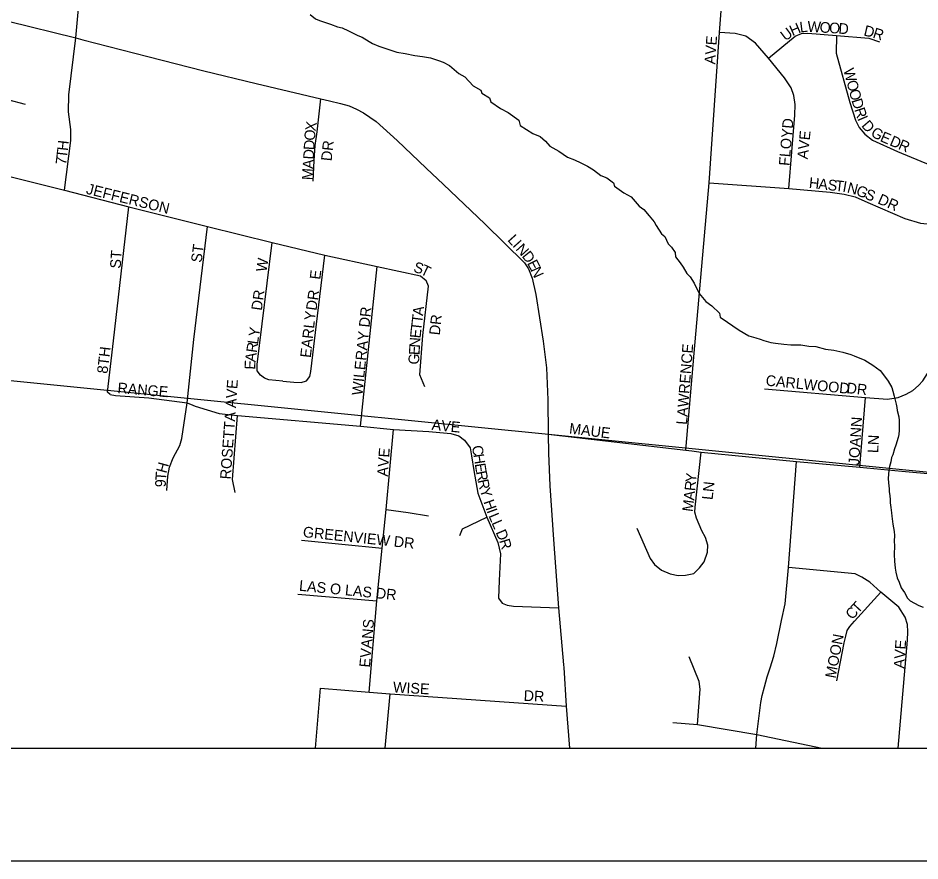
# Model space of a CAD drawing. Extents: x -209 to 4852, y 0 to 905.
# Drawn here: x 449.89 to 465.87, y 200.56 to 215.49 of the extents above; entities that cross this region are included whole.
import ezdxf

# ---------------------------------------------------------------- set-up
doc = ezdxf.new("R2010")
doc.units = 0
for name, color, linetype in [('Default', 7, 'Continuous'), ('GM_X_Airport_Location_Class_2', 7, 'Continuous'), ('GM_X_Airport_Location_Class_3', 7, 'Continuous'), ('GM_X_County_Road', 7, 'Continuous'), ('GM_X_Minor_Lake_Text', 7, 'Continuous'), ('GM_X_Minor_River', 7, 'Continuous'), ('GM_X_US_Location', 7, 'Continuous'), ('SH_Data', 7, 'Continuous')]:
    doc.layers.add(name, color=color, linetype=linetype)

msp = doc.modelspace()

# ---------------------------------------------------------------- linework, layer by layer
at = {"layer": 'Default'}
msp.add_lwpolyline([(571.768, 202.559), (571.768, 338.559), (435.768, 338.559), (435.768, 202.559)], close=True, dxfattribs=at)
at = {"layer": 'GM_X_Airport_Location_Class_2'}
for p, q in [((455.161, 202.559), (455.253, 203.621)), ((456.397, 202.559), (456.484, 203.518))]:
    msp.add_line(p, q, dxfattribs=at)
for points in [[(450.716, 212.44), (450.825, 213.318), (450.826, 213.516), (450.784, 213.824), (450.792, 214.125), (450.913, 215.136), (451.124, 217.412), (451.271, 219.075)], [(461.726, 207.837), (461.872, 209.555), (462.136, 212.571), (462.318, 215.232), (462.538, 218.066)], [(445.022, 216.658), (446.304, 216.313), (448.006, 215.878), (449.716, 215.434), (450.913, 215.136), (451.041, 215.103)], [(451.041, 215.103), (452.191, 214.806), (453.183, 214.553), (454.111, 214.331), (455.256, 214.055), (455.411, 214.02)], [(463.551, 212.467), (463.655, 213.765), (463.662, 213.958), (463.64, 214.117), (463.587, 214.254), (463.472, 214.429), (463.191, 214.778), (462.96, 215.043), (462.785, 215.168), (462.598, 215.215), (462.318, 215.232)], [(463.191, 214.778), (463.658, 215.166), (463.774, 215.215), (463.885, 215.219), (464.392, 215.177), (464.968, 215.132), (465.155, 215.066)], [(464.392, 215.177), (464.385, 214.866), (464.627, 213.994), (464.731, 213.676), (464.794, 213.548), (464.895, 213.433), (465.032, 213.325), (465.474, 213.124), (466.058, 212.882), (466.369, 212.837)], [(445.951, 214.999), (447.653, 214.563), (449.385, 214.13), (450.018, 213.961)], [(463.116, 208.923), (464.906, 208.767), (465.299, 208.735), (465.486, 208.767), (465.63, 208.826), (465.748, 208.892), (465.848, 208.982), (465.92, 209.063), (466.007, 209.194), (466.085, 209.416), (466.213, 210.776), (466.287, 211.816), (466.369, 212.837), (466.5, 214.253), (466.534, 214.755)], [(455.121, 212.6), (455.139, 212.967), (455.156, 213.229), (455.191, 213.473), (455.256, 214.055)], [(455.411, 214.02), (455.607, 213.977), (455.756, 213.93), (455.887, 213.873), (456.014, 213.81), (456.234, 213.655), (456.607, 213.316), (457.122, 212.829), (457.428, 212.539)], [(447.346, 213.304), (449.053, 212.852), (450.716, 212.44), (451.856, 212.146), (453.251, 211.798), (454.396, 211.513), (455.327, 211.287), (456.256, 211.089), (457.02, 210.92), (457.124, 210.839)], [(462.136, 212.571), (463.551, 212.467), (464.282, 212.402), (464.529, 212.371), (464.723, 212.321), (464.947, 212.221), (465.601, 211.937), (465.879, 211.856), (466.287, 211.816)], [(457.428, 212.539), (458.163, 211.84), (458.863, 211.155), (458.934, 211.047), (459, 210.882), (459.064, 210.591), (459.197, 209.767), (459.252, 209.294), (459.281, 208.725), (459.285, 208.115)], [(451.523, 208.823), (451.476, 208.859), (451.583, 209.77), (451.856, 212.146)], [(452.525, 207.12), (452.545, 207.376), (452.575, 207.532), (452.641, 207.7), (452.756, 207.916), (452.796, 208.039), (452.887, 208.675), (453.005, 209.793), (453.251, 211.798)], [(454.585, 209.059), (454.336, 209.082), (454.258, 209.107), (454.185, 209.16), (454.13, 209.237), (454.127, 209.353), (454.396, 211.513)], [(454.585, 209.059), (454.778, 209.036), (454.909, 209.031), (455.002, 209.064), (455.062, 209.137), (455.077, 209.227), (455.197, 210.212), (455.327, 211.287)], [(455.961, 208.258), (456.256, 211.089)], [(457.098, 208.956), (457.01, 209.168), (457.062, 209.867), (457.166, 210.741), (457.124, 210.839)], [(451.523, 208.823), (451.616, 208.805), (452.208, 208.76), (452.887, 208.675), (452.99, 208.631)], [(464.806, 207.533), (464.906, 208.767)], [(452.99, 208.631), (453.027, 208.615), (453.457, 208.486), (453.781, 208.449), (455.961, 208.258), (456.544, 208.2), (457.172, 208.163), (457.558, 208.132), (457.704, 208.09), (457.8, 208.014)], [(453.741, 207.087), (453.69, 207.313), (453.781, 208.449)], [(456.114, 203.548), (456.247, 205.168), (456.343, 206.1), (456.413, 206.781), (456.544, 208.2)], [(459.285, 208.115), (459.291, 207.78), (459.314, 207.2), (459.381, 206.25), (459.466, 205.041), (459.556, 204.035)], [(459.285, 208.115), (461.726, 207.837), (461.827, 207.823)], [(457.8, 208.014), (457.903, 207.876), (457.928, 207.733), (457.968, 207.472), (458.038, 207.075), (458.196, 206.65), (458.39, 206.201), (458.438, 205.997), (458.417, 205.525), (458.407, 205.214), (458.47, 205.123), (458.555, 205.087), (458.671, 205.073), (459.466, 205.041)], [(460.855, 206.455), (461.094, 205.913), (461.166, 205.812), (461.294, 205.709), (461.448, 205.646), (461.587, 205.616), (461.719, 205.619), (461.865, 205.649), (461.968, 205.752), (462.048, 205.857), (462.106, 206.026), (462.111, 206.154), (462.073, 206.289), (462.007, 206.405), (461.912, 206.631), (461.885, 206.734), (461.89, 206.824), (461.993, 207.801)], [(461.827, 207.823), (461.993, 207.801), (463.687, 207.635), (464.806, 207.533), (465.549, 207.464)], [(462.965, 202.559), (462.981, 202.8), (463.055, 203.364), (463.077, 203.489), (463.117, 203.645), (463.165, 203.82), (463.215, 203.982), (463.281, 204.184), (463.334, 204.41), (463.417, 204.817), (463.483, 205.111), (463.542, 205.756), (463.687, 207.635)], [(465.549, 207.464), (466.141, 207.41), (467.118, 207.328), (468.073, 207.18), (469.095, 206.993), (471.469, 206.578), (472.345, 206.437), (473.807, 206.167), (475.627, 205.861), (476.081, 205.777), (476.333, 205.716), (477.158, 205.475), (477.625, 205.362), (478.305, 205.279), (479.151, 205.229), (479.732, 205.149), (481.19, 204.907), (482.124, 204.753), (482.646, 204.664)], [(456.413, 206.781), (456.805, 206.733), (457.162, 206.673)], [(457.717, 206.326), (457.767, 206.444), (458.196, 206.65)], [(454.911, 206.238), (456.343, 206.1)], [(465.488, 202.559), (465.653, 204.469), (465.66, 204.614), (465.649, 204.745), (465.609, 204.877), (465.495, 205.054), (465.177, 205.317), (464.985, 205.495), (464.844, 205.585), (464.721, 205.644), (463.542, 205.756)], [(454.846, 205.286), (456.247, 205.168)], [(464.399, 203.752), (464.531, 204.425), (464.559, 204.543), (464.583, 204.64), (464.629, 204.714), (464.711, 204.807), (465.177, 205.317)], [(461.931, 202.974), (461.977, 203.6), (461.959, 203.736), (461.782, 204.174)], [(459.556, 204.035), (459.56, 203.985), (459.602, 203.303), (459.664, 202.559)], [(455.253, 203.621), (456.114, 203.548), (456.484, 203.518), (459.602, 203.303)], [(461.493, 203.012), (461.931, 202.974), (462.981, 202.8), (464.14, 202.559)]]:
    msp.add_lwpolyline(points, dxfattribs=at)
at = {"layer": 'GM_X_County_Road'}
for points in [[(455.067, 215.55), (455.164, 215.472), (455.232, 215.447), (455.338, 215.406), (455.428, 215.381), (455.549, 215.333), (455.633, 215.316), (455.746, 215.26), (455.911, 215.179), (455.987, 215.147), (456.114, 215.075), (456.174, 215.036), (456.287, 214.988), (456.355, 214.963), (456.408, 214.947), (456.605, 214.881), (456.749, 214.862), (456.924, 214.827), (457.06, 214.809), (457.197, 214.783), (457.341, 214.734), (457.424, 214.709), (457.536, 214.645), (457.701, 214.504), (457.806, 214.448), (457.954, 214.285), (458.09, 214.213), (458.111, 214.159), (458.246, 214.072), (458.267, 214.003), (458.439, 213.885), (458.575, 213.813), (458.762, 213.679), (458.79, 213.587), (459.015, 213.444), (459.143, 213.388), (459.24, 213.309), (459.314, 213.216), (459.472, 213.129), (459.629, 213.026), (459.75, 212.977), (459.863, 212.921), (459.984, 212.865), (460.089, 212.802), (460.216, 212.7), (460.321, 212.659), (460.441, 212.572), (460.462, 212.511), (460.627, 212.393), (460.755, 212.321), (460.895, 212.158), (460.978, 212.095), (461.074, 211.986), (461.163, 211.877), (461.199, 211.815), (461.294, 211.668), (461.354, 211.621), (461.412, 211.49), (461.471, 211.428), (461.537, 211.335), (461.543, 211.259), (461.624, 211.15), (461.676, 211.073), (461.741, 210.965), (461.801, 210.902), (461.874, 210.794), (461.961, 210.609), (462.079, 210.469), (462.184, 210.391), (462.318, 210.258), (462.331, 210.189), (462.459, 210.102), (462.556, 210.039), (462.668, 209.96)], [(462.668, 209.96), (462.841, 209.857), (462.962, 209.824), (463.038, 209.799), (463.106, 209.774), (463.227, 209.741), (463.31, 209.731), (463.462, 209.712), (463.584, 209.702), (463.759, 209.698), (463.904, 209.679), (464.026, 209.668), (464.2, 209.626), (464.344, 209.607), (464.503, 209.573), (464.647, 209.531), (464.707, 209.507), (464.896, 209.426), (465.039, 209.339), (465.166, 209.245), (465.225, 209.167), (465.306, 209.059), (465.372, 208.943), (465.393, 208.881), (465.413, 208.79), (465.448, 208.652), (465.461, 208.59), (465.468, 208.537), (465.495, 208.422), (465.501, 208.361), (465.506, 208.247), (465.504, 208.186), (465.495, 208.11), (465.486, 208.057), (465.444, 207.921), (465.42, 207.86), (465.394, 207.754), (465.37, 207.702), (465.353, 207.626), (465.335, 207.543), (465.318, 207.482), (465.307, 207.33), (465.313, 207.254), (465.325, 207.147), (465.324, 207.094), (465.337, 207.033), (465.343, 206.956), (465.342, 206.903), (465.355, 206.819), (465.368, 206.727), (465.374, 206.666), (465.393, 206.521), (465.412, 206.391), (465.418, 206.322), (465.416, 206.224), (465.421, 206.14), (465.417, 205.987), (465.422, 205.866), (465.434, 205.743), (465.447, 205.675), (465.467, 205.575), (465.504, 205.498), (465.539, 205.398), (465.598, 205.313), (465.649, 205.213), (465.701, 205.166), (465.851, 205.086), (465.927, 205.054)]]:
    msp.add_lwpolyline(points, dxfattribs=at)
at = {"layer": 'GM_X_Minor_Lake_Text'}
msp.add_lwpolyline([(435.768, 263.429), (435.768, 202.559), (529.706, 202.559)], dxfattribs=at)
at = {"layer": 'GM_X_Minor_River'}
for points in [[(447.774, 229.869), (468.884, 227.907), (467.047, 207.341), (445.486, 209.485)], [(444.79, 202.559), (466.582, 202.559), (467.047, 207.341), (445.486, 209.485)]]:
    msp.add_lwpolyline(points, close=True, dxfattribs=at)
at = {"layer": 'GM_X_US_Location'}
msp.add_lwpolyline([(440.26, 232.134), (440.26, 231.04), (436.993, 231.04), (436.993, 230.888), (435.768, 230.846), (435.768, 202.559), (483.514, 202.559)], dxfattribs=at)
at = {"layer": 'SH_Data'}
for p, q in [((435.768, 202.559), (571.768, 202.559)), ((433.768, 200.559), (573.768, 200.559))]:
    msp.add_line(p, q, dxfattribs=at)

# ---------------------------------------------------------------- texts
at = {"layer": 'GM_X_Airport_Location_Class_3'}
for s, height, rotation, p in [('L', 0.189, 7.0674, (463.751, 215.229)), ('W', 0.189, 356.8211, (463.874, 215.245)), ('O', 0.189, 356.4346, (464.09, 215.233)), ('U', 0.189, 36.8743, (463.489, 215.072)), ('H', 0.189, 23.7295, (463.612, 215.166)), ('O', 0.189, 356.4348, (464.257, 215.223)), ('D', 0.189, 356.4128, (464.423, 215.212)), ('D', 0.189, 346.6794, (464.864, 215.18)), ('R', 0.189, 342.333, (465.023, 215.142)), ('AVE', 0.1894, 86.0569, (462.243, 214.663)), ('W', 0.189, 284.8437, (464.513, 214.57)), ('O', 0.189, 284.8455, (464.568, 214.36)), ('O', 0.189, 285.0234, (464.611, 214.199)), ('D', 0.189, 286.8321, (464.656, 214.031)), ('R', 0.189, 288.0547, (464.706, 213.868)), ('FLOYD', 0.1894, 85.028, (463.559, 212.864)), ('I', 0.189, 293.0969, (464.758, 213.708)), ('D', 0.189, 310.8908, (464.825, 213.577)), ('O', 0.189, 85.7555, (455.15, 213.311)), ('X', 0.189, 81.0694, (455.162, 213.473)), ('G', 0.189, 329.8294, (464.986, 213.408)), ('AVE', 0.1894, 84.0895, (463.883, 212.981)), ('E', 0.189, 336.464, (465.152, 213.313)), ('D', 0.189, 336.6427, (465.321, 213.24)), ('H', 0.189, 83.5713, (450.771, 213.13)), ('D', 0.189, 86.6541, (455.14, 213.145)), ('DR', 0.1894, 83.982, (455.447, 212.947)), ('R', 0.189, 336.6515, (465.474, 213.174)), ('7', 0.189, 83.4598, (450.743, 212.881)), ('T', 0.189, 83.4546, (450.756, 212.997)), ('D', 0.189, 86.6541, (455.131, 212.979)), ('A', 0.189, 86.6599, (455.121, 212.812)), ('M', 0.189, 86.6464, (455.109, 212.613)), ('JEFFERSON', 0.1894, 346.1516, (451.087, 212.378)), ('H', 0.189, 353.7588, (463.898, 212.48)), ('A', 0.189, 353.7626, (464.064, 212.461)), ('S', 0.189, 353.7322, (464.23, 212.443)), ('T', 0.189, 353.7656, (464.362, 212.429)), ('I', 0.189, 350.1567, (464.492, 212.415)), ('N', 0.189, 345.6191, (464.57, 212.401)), ('G', 0.189, 337.3179, (464.724, 212.362)), ('S', 0.189, 337.7237, (464.88, 212.297)), ('DR', 0.1894, 336.0409, (465.109, 212.21)), ('L', 0.189, 311.9466, (458.554, 211.551)), ('ST', 0.1894, 82.8649, (453.143, 211.148)), ('I', 0.189, 311.9385, (458.643, 211.452)), ('N', 0.189, 311.9743, (458.699, 211.39)), ('ST', 0.1894, 86.4254, (451.709, 211.046)), ('D', 0.189, 308.8851, (458.809, 211.268)), ('W', 0.189, 81.2425, (454.293, 210.983)), ('S', 0.189, 343.4054, (456.885, 210.996)), ('T', 0.189, 334.0338, (457.005, 210.961)), ('E', 0.189, 297.1516, (458.908, 211.147)), ('E', 0.189, 82.8514, (455.245, 210.848)), ('N', 0.189, 294.4241, (458.968, 211.031)), ('DR', 0.1894, 82.1518, (454.21, 210.299)), ('DR', 0.1894, 82.1518, (455.179, 210.299)), ('EARLY', 0.1894, 83.6587, (455.078, 209.464)), ('WILERAY DR', 0.1894, 84.0947, (455.993, 208.798)), ('A', 0.189, 83.096, (457.067, 210.207)), ('T', 0.189, 83.0715, (457.051, 210.074)), ('DR', 0.1894, 83.9946, (457.363, 209.864)), ('Y', 0.189, 81.6811, (454.161, 209.832)), ('T', 0.189, 83.2071, (457.036, 209.942)), ('L', 0.189, 81.6651, (454.142, 209.7)), ('E', 0.189, 84.5014, (457.023, 209.81)), ('R', 0.189, 81.6878, (454.12, 209.552)), ('E', 0.189, 86.2822, (457.003, 209.513)), ('N', 0.189, 86.1946, (457.012, 209.646)), ('LAWRENCE', 0.1894, 85.544, (461.743, 208.28)), ('8TH', 0.1894, 83.1603, (451.476, 209.182)), ('A', 0.189, 82.4602, (454.098, 209.387)), ('G', 0.189, 86.2819, (456.993, 209.346)), ('E', 0.189, 87.3218, (454.092, 209.258)), ('RANGE', 0.1894, 355.2348, (451.648, 208.846)), ('ROSETTA AVE', 0.18939, 85.8296, (453.659, 207.313)), ('CARLWOOD', 0.1894, 354.2899, (463.132, 208.979)), ('DR', 0.1894, 353.982, (464.565, 208.846)), ('JOANN', 0.1894, 86.2704, (464.793, 207.563)), ('AVE', 0.1894, 354.0972, (457.214, 208.196)), ('MAUE', 0.1894, 353.0509, (459.649, 208.129)), ('LN', 0.1894, 86.989, (465.131, 207.779)), ('C', 0.189, 280.8479, (457.93, 207.901)), ('AVE', 0.1894, 86.0569, (456.443, 207.363)), ('H', 0.189, 278.6216, (457.958, 207.756)), ('H', 0.189, 74.7602, (452.519, 207.414)), ('E', 0.189, 278.8526, (457.983, 207.59)), ('T', 0.189, 85.7333, (452.511, 207.29)), ('R', 0.189, 281.3728, (458.005, 207.45)), ('Y', 0.189, 84.1328, (461.903, 207.254)), ('9', 0.189, 89.0634, (452.509, 207.177)), ('R', 0.189, 282.0343, (458.035, 207.3)), ('R', 0.189, 84.1586, (461.888, 207.105)), ('Y', 0.189, 286.4619, (458.07, 207.138)), ('LN', 0.1894, 83.9946, (462.197, 206.947)), ('H', 0.189, 289.2108, (458.137, 206.921)), ('A', 0.189, 83.9991, (461.871, 206.939)), ('I', 0.189, 289.9966, (458.192, 206.761)), ('M', 0.189, 82.4932, (461.844, 206.735)), ('L', 0.189, 292.5553, (458.224, 206.674)), ('GREENVIEW DR', 0.18939, 354.0187, (454.932, 206.296)), ('L', 0.189, 293.5605, (458.277, 206.548)), ('D', 0.189, 293.3828, (458.35, 206.38)), ('R', 0.189, 286.9831, (458.414, 206.232)), ('LAS O LAS DR', 0.18939, 354.4134, (454.865, 205.346)), ('C', 0.189, 47.1643, (464.671, 204.821)), ('T', 0.189, 47.4769, (464.774, 204.931)), ('EVANS', 0.1894, 85.0284, (456.126, 203.98)), ('MOON', 0.1894, 79.2114, (464.376, 203.784)), ('AVE', 0.1894, 86.0569, (465.593, 203.963)), ('WISE', 0.1894, 356.6354, (456.53, 203.546)), ('DR', 0.1894, 356.9776, (458.847, 203.396))]:
    msp.add_text(s, height=height, rotation=rotation, dxfattribs=at).set_placement(p)

doc.saveas('drawing.dxf')
